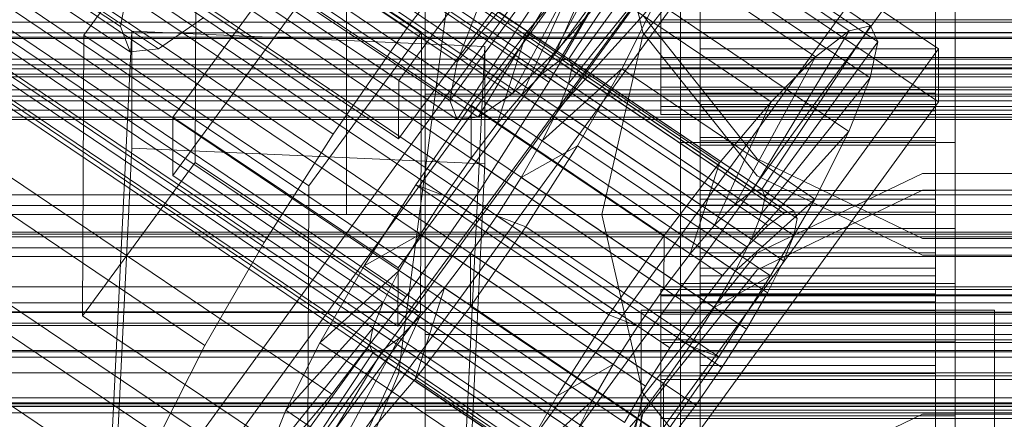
# Model space of a CAD drawing. Header units: millimetres. Extents: x -4738 to 65662, y -68080 to 6847.
# Tile 258 of 656: x -181 to -130, y -34285 to -34265. Entities that reach past the tile are written whole.
import ezdxf

# ---------------------------------------------------------------- set-up
doc = ezdxf.new("R2010")
doc.units = ezdxf.units.MM
for name, color, linetype, lineweight in [('COTAS_O', 1, 'Continuous', 0), ('COTAS_P', 1, 'Continuous', 0), ('frontal_briquetadora', 7, 'Continuous', 0), ('frontal_C01', 7, 'Continuous', 0), ('frontal_C02', 7, 'Continuous', 0), ('frontal_C03', 7, 'Continuous', 0), ('frontal_mezcladora', 7, 'Continuous', 0), ('frontal_secador', 7, 'Continuous', 0)]:
    doc.layers.add(name, color=color, linetype=linetype, lineweight=lineweight)
doc.dimstyles.new('R19_100', dxfattribs={"dimtxt": 250, "dimasz": 150, "dimexe": 150, "dimexo": 80, "dimgap": 100, "dimtad": 1, "dimtih": 1, "dimtoh": 1, "dimdsep": 46, "dimcen": 0.09, "dimadec": 0, "dimazin": 0, "dimtfac": 1, "dimtdec": 4, "dimtofl": 0, "dimtmove": 0, "dimatfit": 3, "dimfxl": 1, "dimtolj": 1, "dimtzin": 0, "dimarcsym": 0})

# ---------------------------------------------------------------- blocks, each defined once
blk = doc.blocks.new('DIM_R31_48')
at = {"layer": 'COTAS_O'}
for p, q in [((-1725, -33700), (-1575, -33655)), ((1725, -33700), (1575, -33655)), ((-1725, -34400), (-1725, -33700)), ((-1725, -33700), (1725, -33700)), ((-1725, -33700), (-1575, -33745)), ((1725, -33700), (1575, -33745)), ((1725, -34400), (1725, -33700))]:
    blk.add_line(p, q, dxfattribs=at)
blk.add_text('3450 O', height=250, dxfattribs=at).set_placement((0, -33600))
blk = doc.blocks.new('DIM_R31_49')
at = {"layer": 'COTAS_P'}
for p, q in [((-150, -32300), (550, -32300)), ((550, -32300), (505, -32450)), ((550, -34900), (550, -32300)), ((550, -32300), (595, -32450)), ((550, -34900), (505, -34750)), ((550, -34900), (595, -34750)), ((-150, -34900), (550, -34900))]:
    blk.add_line(p, q, dxfattribs=at)
blk.add_text('2600 P', height=250, rotation=90, dxfattribs=at).set_placement((450, -33600))
blk = doc.blocks.new('DIM_R31_51')
at = {"layer": 'COTAS_O'}
for p, q in [((-650, -33700), (50, -33700)), ((50, -33700), (5, -33850)), ((50, -34900), (50, -33700)), ((50, -33700), (95, -33850)), ((50, -34900), (5, -34750)), ((50, -34900), (95, -34750)), ((-650, -34900), (50, -34900))]:
    blk.add_line(p, q, dxfattribs=at)
blk.add_text('1200 O', height=250, rotation=90, dxfattribs=at).set_placement((-50, -34300))
blk = doc.blocks.new('DIM_R31_52')
at = {"layer": 'COTAS_O'}
for p, q in [((-650, -34200), (-500, -34155)), ((650, -34200), (500, -34155)), ((-650, -34900), (-650, -34200)), ((-650, -34200), (650, -34200)), ((-650, -34200), (-500, -34245)), ((650, -34200), (500, -34245)), ((650, -34900), (650, -34200))]:
    blk.add_line(p, q, dxfattribs=at)
blk.add_text('1300 O', height=250, dxfattribs=at).set_placement((0, -34100))

msp = doc.modelspace()

# ---------------------------------------------------------------- linework, layer by layer
at = {"layer": 'frontal_briquetadora'}
for p, q in [((-164, -34275), (-164, -34100)), ((-160, -34275), (-160, -34100)), ((-160, -34268.879), (-160, -34249.516)), ((-160, -34268.884), (-160, -34249.527)), ((-160, -34250.459), (-160, -34270.044)), ((-160, -34267.941), (-160, -34253.838)), ((-160, -34254.513), (-160, -34274.379)), ((-160, -34275), (-160, -34255.133)), ((-160, -34275), (-160, -34255.296)), ((-160, -34275), (-160, -34255.545)), ((-160, -34275.621), (-160, -34255.753)), ((-148.92, -34265.737), (-151, -34256.636)), ((-160, -34256.961), (-160, -34272.021)), ((-160, -34275), (-160, -34257.779)), ((-143.094, -34258.582), (-148.92, -34265.888)), ((-160, -34279.956), (-160, -34260.18)), ((-160, -34277.979), (-160, -34260.611)), ((-160, -34261.61), (-160, -34281.116)), ((-160, -34265.027), (-160, -34282.059)), ((-148.92, -34264.86), (-143.094, -34272.168)), ((-148.92, -34265.888), (-151, -34275)), ((-143.093, -34273.035), (-148.92, -34265.737)), ((-160, -34284.973), (-160, -34267.941)), ((-160, -34288.446), (-160, -34268.879)), ((200, -34268.884), (-160, -34268.884)), ((-160, -34288.435), (-160, -34268.884)), ((-160, -34270.044), (-396, -34270.044)), ((-160, -34270.044), (-160, -34289.82)), ((-160, -34272.021), (-160, -34289.389)), ((-143.094, -34272.168), (-134.674, -34276.228)), ((-134.673, -34272.915), (-143.093, -34276.965)), ((-134.673, -34277.085), (-143.093, -34273.035)), ((-125.327, -34272.915), (-134.673, -34272.915)), ((-143.094, -34277.832), (-134.674, -34273.772)), ((-134.674, -34273.772), (-125.326, -34273.772)), ((-160, -34274.379), (-160, -34294.247)), ((-160, -34275), (-396, -34275)), ((-164, -34275), (-160, -34275)), ((200, -34275), (-160, -34275)), ((-160, -34275), (-160, -34294.5)), ((-160, -34275), (-160, -34294.704)), ((-160, -34275), (-160, -34292.221)), ((-160, -34275), (-160, -34294.515)), ((-151, -34275), (-160, -34275)), ((-160, -34275), (-160, -34294.867)), ((-148.92, -34284.112), (-151, -34275)), ((-160, -34295.487), (-160, -34275.621)), ((-134.674, -34276.228), (-125.326, -34276.228)), ((-143.093, -34276.965), (-148.92, -34284.263)), ((-125.327, -34277.085), (-134.673, -34277.085)), ((-160, -34293.039), (-160, -34277.979)), ((-148.92, -34285.14), (-143.094, -34277.832)), ((-160, -34279.956), (-396, -34279.956)), ((-160, -34299.541), (-160, -34279.956)), ((200, -34281.116), (-160, -34281.116)), ((-160, -34281.116), (-160, -34300.517)), ((-160, -34281.121), (-160, -34300.538)), ((-160, -34282.059), (-160, -34296.162)), ((-143.094, -34291.418), (-148.92, -34284.112)), ((-148.92, -34284.263), (-151, -34293.364)), ((-160, -34284.973), (200, -34284.973)), ((-160, -34302.341), (-160, -34284.973)), ((-151, -34294.247), (-148.92, -34285.14)), ((-143.093, -34289.221), (-134.673, -34285.179)), ((-134.673, -34285.179), (-125.327, -34285.179))]:
    msp.add_line(p, q, dxfattribs=at)
at = {"layer": 'frontal_C01'}
for p, q in [((-355.53, -34130.711), (-141.731, -34274.939)), ((-355.017, -34130.587), (-141.218, -34274.815)), ((-354.844, -34130.973), (-141.045, -34275.202)), ((-356.348, -34131.336), (-142.549, -34275.565)), ((-355.022, -34131.843), (-141.224, -34276.072)), ((-357.415, -34132.421), (-143.617, -34276.649)), ((-355.541, -34133.138), (-141.742, -34277.366)), ((-358.659, -34133.89), (-144.861, -34278.119)), ((-356.363, -34134.768), (-142.565, -34278.996)), ((-146.196, -34279.873), (-359.995, -34135.645)), ((-357.434, -34136.624), (-143.635, -34280.852)), ((-361.332, -34137.564), (-147.533, -34281.793)), ((-358.68, -34138.578), (-144.881, -34282.806)), ((-362.578, -34139.518), (-148.779, -34283.747)), ((-360.017, -34140.498), (-146.218, -34284.726)), ((-160.922, -34265.504), (-345.231, -34141.17)), ((-363.648, -34141.374), (-149.85, -34285.602)), ((-361.352, -34142.252), (-147.554, -34286.48)), ((-364.471, -34143.005), (-150.672, -34287.233)), ((-362.596, -34143.721), (-148.798, -34287.95)), ((-364.989, -34144.299), (-151.191, -34288.527)), ((-338.003, -34143.933), (-153.694, -34268.268)), ((-363.664, -34144.806), (-149.865, -34289.034)), ((-365.168, -34145.169), (-151.369, -34289.397)), ((-364.995, -34145.555), (-151.196, -34289.783)), ((-364.482, -34145.431), (-150.683, -34289.659)), ((-349.002, -34146.587), (-164.693, -34270.922)), ((-341.52, -34149.448), (-157.211, -34273.783)), ((-352.519, -34152.103), (-168.21, -34276.437)), ((-345.291, -34154.866), (-160.982, -34279.201)), ((-355.541, -34157.34), (-171.232, -34281.674)), ((-349.061, -34159.817), (-164.752, -34284.152)), ((-357.863, -34161.941), (-173.554, -34286.276)), ((-352.572, -34163.964), (-168.263, -34288.299)), ((-355.584, -34167.025), (-171.275, -34291.359)), ((-172.809, -34288.064), (-145.277, -34250.21)), ((-145.289, -34252.906), (-172.821, -34290.76)), ((-133.809, -34257.946), (-161.341, -34295.801)), ((-172.847, -34296.692), (-145.315, -34258.838)), ((-153.199, -34267.203), (-148.226, -34259.025)), ((-152.686, -34267.079), (-147.143, -34258.764)), ((-148.226, -34259.025), (-138.396, -34265.656)), ((-147.143, -34258.764), (-137.313, -34265.395)), ((-145.315, -34258.838), (-133.847, -34266.574)), ((-152.513, -34267.465), (-146.777, -34259.579)), ((-146.777, -34259.579), (-136.948, -34266.21)), ((-147, -34306.231), (-147, -34260.008)), ((-133, -34260.008), (-133, -34306.231)), ((-161.353, -34298.497), (-133.821, -34260.642)), ((-160.922, -34265.504), (-157.152, -34260.553)), ((-154.017, -34267.828), (-149.953, -34260.345)), ((-149.953, -34260.345), (-140.123, -34266.977)), ((-145.327, -34261.534), (-172.859, -34299.388)), ((-152.692, -34268.335), (-147.155, -34261.415)), ((-147.155, -34261.415), (-137.325, -34268.047)), ((-133.859, -34269.27), (-145.327, -34261.534)), ((-155.085, -34268.913), (-152.207, -34262.635)), ((-152.207, -34262.635), (-154.833, -34265.737)), ((-152.207, -34262.635), (-142.377, -34269.266)), ((-150.672, -34263.031), (-153.694, -34268.268)), ((-147, -34262.704), (-147, -34308.927)), ((-133, -34308.927), (-133, -34262.704)), ((-153.21, -34269.629), (-148.249, -34264.148)), ((-149.985, -34267.59), (-148.249, -34264.148)), ((-148.249, -34264.148), (-138.419, -34270.779)), ((-164.693, -34270.922), (-160.922, -34265.504)), ((-138.396, -34265.656), (-143.369, -34273.834)), ((-137.313, -34265.395), (-142.856, -34273.71)), ((-140.123, -34266.977), (-138.396, -34265.656)), ((-138.396, -34265.656), (-137.313, -34265.395)), ((-137.313, -34265.395), (-136.948, -34266.21)), ((-154.833, -34265.737), (-157.653, -34269.44)), ((-156.329, -34270.382), (-154.833, -34265.737)), ((-154.833, -34265.737), (-145.003, -34272.368)), ((-133.847, -34266.574), (-161.379, -34304.428)), ((-136.948, -34266.21), (-142.683, -34274.096)), ((-136.948, -34266.21), (-137.325, -34268.047)), ((-133.847, -34266.574), (-133.859, -34269.27)), ((-153.199, -34267.203), (-152.686, -34267.079)), ((-142.856, -34273.71), (-152.686, -34267.079)), ((-152.686, -34267.079), (-152.513, -34267.465)), ((-140.123, -34266.977), (-144.188, -34274.46)), ((-142.377, -34269.266), (-140.123, -34266.977)), ((-154.033, -34271.26), (-149.985, -34267.59)), ((-154.017, -34267.828), (-153.199, -34267.203)), ((-143.369, -34273.834), (-153.199, -34267.203)), ((-152.513, -34267.465), (-152.692, -34268.335)), ((-142.683, -34274.096), (-152.513, -34267.465)), ((-152.246, -34271.507), (-149.985, -34267.59)), ((-149.985, -34267.59), (-140.156, -34274.221)), ((-155.085, -34268.913), (-154.017, -34267.828)), ((-144.188, -34274.46), (-154.017, -34267.828)), ((-137.325, -34268.047), (-142.862, -34274.966)), ((-137.325, -34268.047), (-138.419, -34270.779)), ((-153.694, -34268.268), (-157.211, -34273.783)), ((-152.692, -34268.335), (-153.21, -34269.629)), ((-142.862, -34274.966), (-152.692, -34268.335)), ((-147, -34271.332), (-147, -34268.636)), ((-147, -34268.636), (-133, -34268.636)), ((-147, -34314.858), (-147, -34268.636)), ((-133, -34268.636), (-133, -34271.332)), ((-133, -34268.636), (-133, -34314.858)), ((-156.329, -34270.382), (-155.085, -34268.913)), ((-145.255, -34275.544), (-155.085, -34268.913)), ((-146, -34278.819), (-146, -34268.82)), ((-146, -34268.82), (-146, -34269.412)), ((-146, -34268.82), (-134, -34268.82)), ((-146, -34269.522), (-146, -34268.82)), ((-134, -34269.412), (-134, -34268.82)), ((-134, -34268.82), (-134, -34278.819)), ((-134, -34268.82), (-134, -34269.522)), ((-161.391, -34307.125), (-133.859, -34269.27)), ((-157.653, -34269.44), (-160.474, -34273.493)), ((-157.653, -34269.44), (-157.665, -34272.136)), ((-147.823, -34276.071), (-157.653, -34269.44)), ((-153.21, -34269.629), (-154.033, -34271.26)), ((-143.38, -34276.261), (-153.21, -34269.629)), ((-146, -34279.1), (-146, -34269.412)), ((-146, -34269.412), (-146, -34271.259)), ((-146, -34269.412), (-134, -34269.412)), ((-146, -34279.152), (-146, -34269.522)), ((-146, -34269.522), (-134, -34269.522)), ((-146, -34271.471), (-146, -34269.522)), ((-142.377, -34269.266), (-145.255, -34275.544)), ((-145.003, -34272.368), (-142.377, -34269.266)), ((-134, -34271.259), (-134, -34269.412)), ((-134, -34269.412), (-134, -34279.1)), ((-134, -34269.522), (-134, -34279.152)), ((-134, -34269.522), (-134, -34271.471)), ((-157.665, -34272.136), (-156.329, -34270.382)), ((-146.499, -34277.013), (-156.329, -34270.382)), ((-168.21, -34276.437), (-164.693, -34270.922)), ((-138.419, -34270.779), (-143.38, -34276.261)), ((-138.419, -34270.779), (-140.156, -34274.221)), ((-154.033, -34271.26), (-155.103, -34273.116)), ((-155.103, -34273.116), (-152.246, -34271.507)), ((-154.877, -34275.633), (-152.246, -34271.507)), ((-144.203, -34277.891), (-154.033, -34271.26)), ((-152.246, -34271.507), (-142.416, -34278.139)), ((-133, -34271.332), (-147, -34271.332)), ((-147, -34271.332), (-147, -34317.555)), ((-146, -34279.974), (-146, -34271.259)), ((-146, -34271.259), (-146, -34274.234)), ((-146, -34271.259), (-134, -34271.259)), ((-146, -34280.075), (-146, -34271.471)), ((-146, -34271.471), (-134, -34271.471)), ((-146, -34274.535), (-146, -34271.471)), ((-134, -34274.234), (-134, -34271.259)), ((-134, -34271.259), (-134, -34279.974)), ((-134, -34271.471), (-134, -34280.075)), ((-134, -34271.471), (-134, -34274.535)), ((-133, -34317.555), (-133, -34271.332)), ((-159.001, -34274.056), (-157.665, -34272.136)), ((-157.665, -34272.136), (-147.835, -34278.768)), ((-147.823, -34276.071), (-145.003, -34272.368)), ((-145.003, -34272.368), (-146.499, -34277.013)), ((-155.103, -34273.116), (-156.35, -34275.07)), ((-145.274, -34279.747), (-155.103, -34273.116)), ((-160.474, -34273.493), (-163.105, -34277.619)), ((-159.001, -34274.056), (-160.474, -34273.493)), ((-160.474, -34273.493), (-150.644, -34280.124)), ((-142.856, -34273.71), (-143.369, -34273.834)), ((-142.683, -34274.096), (-142.856, -34273.71)), ((-157.211, -34273.783), (-160.982, -34279.201)), ((-160.247, -34276.01), (-159.001, -34274.056)), ((-149.171, -34280.687), (-159.001, -34274.056)), ((-140.156, -34274.221), (-144.203, -34277.891)), ((-143.369, -34273.834), (-144.188, -34274.46)), ((-142.862, -34274.966), (-142.683, -34274.096)), ((-140.156, -34274.221), (-142.416, -34278.139)), ((-146, -34281.384), (-146, -34274.234)), ((-146, -34274.234), (-146, -34278.135)), ((-146, -34274.234), (-134, -34274.234)), ((-146, -34281.526), (-146, -34274.535)), ((-146, -34274.535), (-134, -34274.535)), ((-146, -34278.503), (-146, -34274.535)), ((-144.188, -34274.46), (-145.255, -34275.544)), ((-134, -34278.135), (-134, -34274.234)), ((-134, -34274.234), (-134, -34281.384)), ((-134, -34274.535), (-134, -34281.526)), ((-134, -34274.535), (-134, -34278.503)), ((-156.35, -34275.07), (-157.686, -34276.99)), ((-156.35, -34275.07), (-154.877, -34275.633)), ((-146.52, -34281.701), (-156.35, -34275.07)), ((-143.38, -34276.261), (-142.862, -34274.966)), ((-142.549, -34275.565), (-141.731, -34274.939)), ((-141.731, -34274.939), (-141.218, -34274.815)), ((-141.045, -34275.202), (-141.224, -34276.072)), ((-141.218, -34274.815), (-141.045, -34275.202)), ((-157.698, -34279.686), (-154.877, -34275.633)), ((-154.877, -34275.633), (-145.047, -34282.264)), ((-145.255, -34275.544), (-146.499, -34277.013)), ((-143.617, -34276.649), (-142.549, -34275.565)), ((-160.247, -34276.01), (-163.105, -34277.619)), ((-161.318, -34277.866), (-160.247, -34276.01)), ((-150.417, -34282.642), (-160.247, -34276.01)), ((-150.644, -34280.124), (-147.823, -34276.071)), ((-147.835, -34278.768), (-147.823, -34276.071)), ((-141.224, -34276.072), (-141.742, -34277.366)), ((-171.232, -34281.674), (-168.21, -34276.437)), ((-144.861, -34278.119), (-143.617, -34276.649)), ((-144.203, -34277.891), (-143.38, -34276.261)), ((-157.686, -34276.99), (-159.022, -34278.744)), ((-157.686, -34276.99), (-157.698, -34279.686)), ((-147.856, -34283.621), (-157.686, -34276.99)), ((-146.499, -34277.013), (-147.835, -34278.768)), ((-163.105, -34277.619), (-165.365, -34281.536)), ((-163.105, -34277.619), (-153.275, -34284.25)), ((-141.742, -34277.366), (-142.565, -34278.996)), ((-161.318, -34277.866), (-165.365, -34281.536)), ((-162.14, -34279.497), (-161.318, -34277.866)), ((-151.488, -34284.497), (-161.318, -34277.866)), ((-146.196, -34279.873), (-144.861, -34278.119)), ((-146, -34283.232), (-146, -34278.135)), ((-146, -34278.135), (-146, -34282.696)), ((-146, -34278.135), (-134, -34278.135)), ((-145.274, -34279.747), (-144.203, -34277.891)), ((-142.416, -34278.139), (-145.274, -34279.747)), ((-142.416, -34278.139), (-145.047, -34282.264)), ((-134, -34282.696), (-134, -34278.135)), ((-134, -34278.135), (-134, -34283.232)), ((-146, -34283.406), (-146, -34278.503)), ((-146, -34278.503), (-134, -34278.503)), ((-146, -34283.107), (-146, -34278.503)), ((-134, -34278.503), (-134, -34283.406)), ((-134, -34278.503), (-134, -34283.107)), ((-160.982, -34279.201), (-164.752, -34284.152)), ((-159.022, -34278.744), (-160.518, -34283.389)), ((-159.022, -34278.744), (-160.266, -34280.213)), ((-149.192, -34285.375), (-159.022, -34278.744)), ((-147.835, -34278.768), (-149.171, -34280.687)), ((-148, -34279.152), (-148, -34278.819)), ((-148, -34278.819), (-148, -34279.1)), ((-148, -34278.819), (148, -34278.819)), ((-148, -34279.1), (-148, -34279.974)), ((-148, -34279.1), (148, -34279.1)), ((-148, -34280.075), (-148, -34279.152)), ((-148, -34279.152), (148, -34279.152)), ((-146, -34279.1), (-146, -34278.819)), ((-134, -34278.819), (-146, -34278.819)), ((-146, -34278.819), (-146, -34279.152)), ((-146, -34279.974), (-146, -34279.1)), ((-134, -34279.1), (-146, -34279.1)), ((-134, -34279.152), (-146, -34279.152)), ((-146, -34279.152), (-146, -34280.075)), ((-142.565, -34278.996), (-143.635, -34280.852)), ((-134, -34278.819), (-134, -34279.1)), ((-134, -34279.152), (-134, -34278.819)), ((-134, -34279.1), (-134, -34279.974)), ((-134, -34280.075), (-134, -34279.152)), ((-162.14, -34279.497), (-167.102, -34284.978)), ((-162.659, -34280.791), (-162.14, -34279.497)), ((-152.311, -34286.128), (-162.14, -34279.497)), ((-160.518, -34283.389), (-157.698, -34279.686)), ((-157.698, -34279.686), (-147.868, -34286.317)), ((-160.266, -34280.213), (-163.144, -34286.491)), ((-160.266, -34280.213), (-161.333, -34281.298)), ((-150.436, -34286.844), (-160.266, -34280.213)), ((-153.275, -34284.25), (-150.644, -34280.124)), ((-150.644, -34280.124), (-149.171, -34280.687)), ((-148, -34279.974), (-148, -34281.384)), ((-148, -34279.974), (148, -34279.974)), ((-148, -34281.526), (-148, -34280.075)), ((-148, -34280.075), (148, -34280.075)), ((-147.533, -34281.793), (-146.196, -34279.873)), ((-146.52, -34281.701), (-145.274, -34279.747)), ((-146, -34281.384), (-146, -34279.974)), ((-134, -34279.974), (-146, -34279.974)), ((-134, -34280.075), (-146, -34280.075)), ((-146, -34280.075), (-146, -34281.526)), ((-134, -34279.974), (-134, -34281.384)), ((-134, -34281.526), (-134, -34280.075)), ((-149.171, -34280.687), (-150.417, -34282.642)), ((-162.659, -34280.791), (-168.196, -34287.711)), ((-162.837, -34281.661), (-162.659, -34280.791)), ((-152.829, -34287.422), (-162.659, -34280.791)), ((-143.635, -34280.852), (-144.881, -34282.806)), ((-173.554, -34286.276), (-171.232, -34281.674)), ((-162.837, -34281.661), (-168.573, -34289.547)), ((-165.365, -34281.536), (-167.102, -34284.978)), ((-161.333, -34281.298), (-165.397, -34288.781)), ((-165.365, -34281.536), (-155.535, -34288.167)), ((-162.664, -34282.047), (-162.837, -34281.661)), ((-153.008, -34288.292), (-162.837, -34281.661)), ((-161.333, -34281.298), (-162.151, -34281.923)), ((-151.503, -34287.929), (-161.333, -34281.298)), ((-148, -34281.384), (-148, -34283.232)), ((-148, -34281.384), (148, -34281.384)), ((-148, -34283.406), (-148, -34281.526)), ((-148, -34281.526), (148, -34281.526)), ((-147.856, -34283.621), (-146.52, -34281.701)), ((-145.047, -34282.264), (-146.52, -34281.701)), ((-146, -34283.232), (-146, -34281.384)), ((-134, -34281.384), (-146, -34281.384)), ((-134, -34281.526), (-146, -34281.526)), ((-146, -34281.526), (-146, -34283.406)), ((-134, -34281.384), (-134, -34283.232)), ((-134, -34283.406), (-134, -34281.526)), ((-162.664, -34282.047), (-168.208, -34290.362)), ((-162.151, -34281.923), (-167.125, -34290.101)), ((-162.151, -34281.923), (-162.664, -34282.047)), ((-152.835, -34288.678), (-162.664, -34282.047)), ((-152.321, -34288.554), (-162.151, -34281.923)), ((-148.779, -34283.747), (-147.533, -34281.793)), ((-153.275, -34284.25), (-150.417, -34282.642)), ((-150.417, -34282.642), (-151.488, -34284.497)), ((-145.047, -34282.264), (-147.868, -34286.317)), ((-146, -34282.696), (-146, -34285.392)), ((-134, -34282.696), (-146, -34282.696)), ((-146, -34282.696), (-146, -34287.606)), ((-134, -34285.392), (-134, -34282.696)), ((-134, -34287.606), (-134, -34282.696)), ((-148, -34283.232), (-148, -34285.392)), ((-148, -34283.232), (148, -34283.232)), ((-144.881, -34282.806), (-146.218, -34284.726)), ((-146, -34285.587), (-146, -34283.107)), ((-146, -34283.107), (-134, -34283.107)), ((-146, -34288.031), (-146, -34283.107)), ((-146, -34285.392), (-146, -34283.232)), ((-134, -34283.232), (-146, -34283.232)), ((-134, -34283.107), (-134, -34285.587)), ((-134, -34283.107), (-134, -34288.031)), ((-134, -34283.232), (-134, -34285.392)), ((-163.144, -34286.491), (-160.518, -34283.389)), ((-160.518, -34283.389), (-150.688, -34290.02)), ((-149.85, -34285.602), (-148.779, -34283.747)), ((-149.192, -34285.375), (-147.856, -34283.621)), ((-148, -34285.587), (-148, -34283.406)), ((-148, -34283.406), (148, -34283.406)), ((-147.868, -34286.317), (-147.856, -34283.621)), ((-134, -34283.406), (-146, -34283.406)), ((-146, -34283.406), (-146, -34285.587)), ((-134, -34285.587), (-134, -34283.406)), ((-164.752, -34284.152), (-168.263, -34288.299)), ((-155.535, -34288.167), (-153.275, -34284.25)), ((-155.535, -34288.167), (-151.488, -34284.497)), ((-151.488, -34284.497), (-152.311, -34286.128)), ((-146.218, -34284.726), (-147.554, -34286.48)), ((-167.102, -34284.978), (-168.196, -34287.711)), ((-167.102, -34284.978), (-157.272, -34291.609)), ((-150.688, -34290.02), (-149.192, -34285.375)), ((-150.436, -34286.844), (-149.192, -34285.375)), ((-148, -34285.392), (-148, -34287.718)), ((148, -34285.392), (-148, -34285.392)), ((-146, -34285.392), (-134, -34285.392)), ((-146, -34287.718), (-146, -34285.392)), ((-134, -34285.392), (-134, -34287.718))]:
    msp.add_line(p, q, dxfattribs=at)
at = {"layer": 'frontal_C02'}
for p, q in [((-359.83, -34142.184), (-175.521, -34265.438)), ((-357.893, -34143.309), (-173.584, -34266.564)), ((-359.341, -34143.467), (-175.032, -34266.721)), ((-133.809, -34230.657), (-161.341, -34268.179)), ((-172.847, -34270.048), (-145.315, -34232.525)), ((-147, -34278.518), (-147, -34232.699)), ((-133, -34232.699), (-133, -34278.518)), ((-161.353, -34271.16), (-133.821, -34233.637)), ((-145.327, -34235.506), (-172.859, -34273.028)), ((-147, -34235.68), (-147, -34281.498)), ((-133, -34281.498), (-133, -34235.68)), ((-133.847, -34240.194), (-161.379, -34277.717)), ((-147, -34288.055), (-147, -34242.237)), ((-133, -34242.237), (-133, -34288.055)), ((-161.391, -34280.697), (-133.859, -34243.175)), ((-147, -34245.217), (-147, -34291.036)), ((-133, -34291.036), (-133, -34245.217)), ((-177.394, -34265.87), (-171.658, -34258.052)), ((-171.715, -34272.359), (-171.658, -34258.052)), ((-171.658, -34258.052), (-160.19, -34265.722)), ((-163.144, -34260.105), (-153.314, -34266.678)), ((-161.341, -34268.179), (-172.809, -34260.51)), ((-168.196, -34260.655), (-158.366, -34267.228)), ((-158.366, -34267.228), (-152.829, -34260.449)), ((-153.314, -34266.678), (-150.436, -34260.188)), ((-158.743, -34269.2), (-153.008, -34261.383)), ((-155.567, -34268.854), (-151.503, -34261.219)), ((-158.378, -34270.16), (-152.835, -34261.838)), ((-157.295, -34270.042), (-152.321, -34261.782)), ((-146, -34266.576), (-146, -34261.689)), ((-134, -34261.689), (-134, -34266.576)), ((-168.573, -34262.627), (-158.743, -34269.2)), ((-165.397, -34262.281), (-155.567, -34268.854)), ((-175.521, -34265.438), (-175.016, -34262.802)), ((-148, -34262.885), (-148, -34265.091)), ((-146, -34265.091), (-146, -34262.885)), ((-134, -34262.885), (-134, -34265.091)), ((-172.821, -34263.491), (-161.353, -34271.16)), ((-168.208, -34263.586), (-158.378, -34270.16)), ((-167.125, -34263.468), (-157.295, -34270.042)), ((-150.688, -34263.662), (-153.314, -34266.678)), ((-148, -34265.728), (-148, -34263.595)), ((-146, -34263.595), (-146, -34266.576)), ((-146, -34263.595), (-146, -34265.728)), ((-134, -34266.576), (-134, -34263.595)), ((-134, -34265.728), (-134, -34263.595)), ((-158.366, -34267.228), (-157.272, -34264.379)), ((-171.275, -34264.976), (-173.584, -34266.564)), ((-148, -34265.091), (-148, -34267.012)), ((-148, -34265.091), (148, -34265.091)), ((-146, -34265.077), (-146, -34269.733)), ((-146, -34267.012), (-146, -34265.091)), ((-146, -34265.091), (-146, -34269.733)), ((-134, -34265.091), (-146, -34265.091)), ((-134, -34269.733), (-134, -34265.077)), ((-134, -34269.733), (-134, -34265.091)), ((-134, -34265.091), (-134, -34267.012)), ((-177.811, -34324.929), (-174.943, -34265.663)), ((-175.032, -34266.721), (-175.521, -34265.438)), ((-174.943, -34271.625), (-174.943, -34265.663)), ((-174.943, -34265.663), (-156.962, -34266.456)), ((-177.394, -34265.87), (-177.451, -34280.176)), ((-165.926, -34273.539), (-177.394, -34265.87)), ((-160.19, -34265.722), (-165.926, -34273.539)), ((-160.19, -34265.722), (-160.247, -34280.028)), ((-148, -34267.532), (-148, -34265.728)), ((-148, -34265.728), (148, -34265.728)), ((-146, -34265.728), (-146, -34271.077)), ((-134, -34265.728), (-146, -34265.728)), ((-146, -34265.728), (-146, -34267.532)), ((-134, -34271.077), (-134, -34265.728)), ((-134, -34267.532), (-134, -34265.728)), ((-173.584, -34266.564), (-175.032, -34266.721)), ((-156.962, -34266.456), (-159.83, -34325.721)), ((-156.962, -34266.456), (-156.962, -34272.418)), ((-153.314, -34266.678), (-155.567, -34268.854)), ((-146, -34266.576), (-134, -34266.576)), ((-146, -34271.077), (-146, -34266.576)), ((-134, -34266.576), (-134, -34271.077)), ((-148, -34267.012), (-148, -34268.517)), ((-148, -34267.012), (148, -34267.012)), ((-146, -34268.517), (-146, -34267.012)), ((-146, -34267.012), (-146, -34273.788)), ((-134, -34267.012), (-146, -34267.012)), ((-134, -34273.788), (-134, -34267.012)), ((-134, -34267.012), (-134, -34268.517)), ((450, -34267.581), (-450, -34267.581)), ((-158.743, -34269.2), (-158.366, -34267.228)), ((-148, -34268.885), (-148, -34267.532)), ((-148, -34267.532), (148, -34267.532)), ((-146, -34267.532), (-146, -34274.886)), ((-134, -34267.532), (-146, -34267.532)), ((-146, -34267.532), (-146, -34268.885)), ((-134, -34274.886), (-134, -34267.532)), ((-134, -34268.885), (-134, -34267.532)), ((-161.353, -34271.16), (-161.341, -34268.179)), ((-148, -34268.517), (-148, -34269.504)), ((-148, -34268.517), (148, -34268.517)), ((-146, -34269.504), (-146, -34268.517)), ((-146, -34268.517), (-146, -34276.966)), ((-134, -34268.517), (-146, -34268.517)), ((-134, -34276.966), (-134, -34268.517)), ((-134, -34268.517), (-134, -34269.504)), ((-158.378, -34270.16), (-158.743, -34269.2)), ((-155.567, -34268.854), (-157.295, -34270.042)), ((-148, -34269.694), (-148, -34268.885)), ((-148, -34268.885), (148, -34268.885)), ((-146, -34268.885), (-146, -34277.742)), ((-134, -34268.885), (-146, -34268.885)), ((-146, -34268.885), (-146, -34269.694)), ((-134, -34277.742), (-134, -34268.885)), ((-134, -34269.694), (-134, -34268.885)), ((-148, -34269.504), (-148, -34269.906)), ((-148, -34269.504), (148, -34269.504)), ((-148, -34269.906), (-148, -34269.694)), ((-148, -34269.694), (148, -34269.694)), ((-146, -34269.906), (-146, -34269.504)), ((-146, -34269.504), (-146, -34279.049)), ((-134, -34269.504), (-146, -34269.504)), ((-146, -34269.694), (-146, -34279.451)), ((-134, -34269.694), (-146, -34269.694)), ((-146, -34269.694), (-146, -34269.906)), ((-134, -34279.049), (-134, -34269.504)), ((-134, -34269.504), (-134, -34269.906)), ((-134, -34279.451), (-134, -34269.694)), ((-134, -34269.906), (-134, -34269.694)), ((-172.847, -34270.048), (-172.859, -34273.028)), ((-161.379, -34277.717), (-172.847, -34270.048)), ((-157.295, -34270.042), (-158.378, -34270.16)), ((-148, -34269.906), (148, -34269.906)), ((-146, -34269.733), (-146, -34273.788)), ((-146, -34269.733), (-134, -34269.733)), ((-146, -34269.906), (-146, -34279.897)), ((-134, -34269.906), (-146, -34269.906)), ((-134, -34273.788), (-134, -34269.733)), ((-134, -34279.897), (-134, -34269.906)), ((-146, -34271.077), (-134, -34271.077)), ((-146, -34274.886), (-146, -34271.077)), ((-134, -34271.077), (-134, -34274.886)), ((-177.811, -34330.891), (-174.943, -34271.625)), ((-156.962, -34272.418), (-174.943, -34271.625)), ((-171.715, -34272.359), (-177.451, -34280.176)), ((-160.247, -34280.028), (-171.715, -34272.359)), ((-159.83, -34331.684), (-156.962, -34272.418)), ((-172.859, -34273.028), (-161.391, -34280.697)), ((-165.983, -34287.845), (-165.926, -34273.539)), ((-146, -34273.788), (-146, -34276.966)), ((-146, -34273.788), (-134, -34273.788)), ((-134, -34276.966), (-134, -34273.788)), ((-146, -34274.886), (-134, -34274.886)), ((-146, -34277.742), (-146, -34274.886)), ((-134, -34274.886), (-134, -34277.742)), ((-147, -34290.021), (-147, -34275.714)), ((-147, -34275.714), (-133, -34275.714)), ((-147, -34285.26), (-147, -34275.714)), ((-133, -34275.714), (-133, -34290.021)), ((-133, -34275.714), (-133, -34285.26)), ((-146, -34276.966), (-146, -34279.049)), ((-146, -34276.966), (-134, -34276.966)), ((-134, -34279.049), (-134, -34276.966)), ((-161.391, -34280.697), (-161.379, -34277.717)), ((-146, -34277.742), (-134, -34277.742)), ((-146, -34279.451), (-146, -34277.742)), ((-134, -34277.742), (-134, -34279.451)), ((-133, -34278.518), (-147, -34278.518)), ((-147, -34278.518), (-147, -34281.498)), ((-133, -34281.498), (-133, -34278.518)), ((-146, -34279.049), (-146, -34279.897)), ((-146, -34279.049), (-134, -34279.049)), ((-134, -34279.897), (-134, -34279.049)), ((-450, -34279.503), (450, -34279.503)), ((-146, -34279.451), (-134, -34279.451)), ((-146, -34279.897), (-146, -34279.451)), ((-134, -34279.451), (-134, -34279.897)), ((-177.451, -34280.176), (-165.983, -34287.845)), ((-165.983, -34287.845), (-160.247, -34280.028)), ((-149, -34285.848), (-149, -34279.887)), ((-149, -34279.887), (-131, -34279.887)), ((-149, -34325.324), (-149, -34279.887)), ((-146, -34279.897), (-134, -34279.897)), ((-131, -34279.887), (-131, -34285.848)), ((-131, -34279.887), (-131, -34325.324)), ((-147, -34281.498), (-133, -34281.498)), ((-559, -34284.761), (559, -34284.761)), ((-133, -34285.26), (-147, -34285.26)), ((-147, -34285.26), (-147, -34299.566)), ((-133, -34299.566), (-133, -34285.26))]:
    msp.add_line(p, q, dxfattribs=at)
at = {"layer": 'frontal_C03'}
for p, q in [((1250, -34265.212), (-1250, -34265.212)), ((1250, -34265.753), (-1250, -34265.753)), ((-1250, -34265.976), (1250, -34265.976)), ((1250, -34266.047), (-1250, -34266.047)), ((1250, -34267.099), (-1250, -34267.099)), ((1250, -34267.863), (-1250, -34267.863)), ((1250, -34268.657), (-1250, -34268.657)), ((1250, -34268.974), (-1250, -34268.974)), ((1250, -34269.213), (-1250, -34269.213)), ((-1579, -34270.165), (1579, -34270.165)), ((1250, -34270.05), (-1250, -34270.05)), ((1250, -34275.899), (-1250, -34275.899)), ((1250, -34277.153), (-1250, -34277.153)), ((1496, -34280.547), (-1496, -34280.547)), ((1496, -34280.664), (-1496, -34280.664)), ((1496, -34281.93), (-1496, -34281.93)), ((1496, -34282.265), (-1496, -34282.265)), ((1496, -34284.605), (-1496, -34284.605)), ((1496, -34285.106), (-1496, -34285.106)), ((-1250, -34284.794), (1250, -34284.794))]:
    msp.add_line(p, q, dxfattribs=at)
at = {"layer": 'frontal_mezcladora'}
for p, q in [((-157, -34250), (-161.361, -34283.129)), ((-161.361, -34283.129), (-174.149, -34314))]:
    msp.add_line(p, q, dxfattribs=at)
at = {"layer": 'frontal_secador'}
for p, q in [((1250, -34267.382), (-1250, -34267.382)), ((-1250, -34268), (1250, -34268)), ((1250, -34269.689), (-1250, -34269.689)), ((1250, -34274), (-1250, -34274)), ((1250, -34274.545), (-1250, -34274.545)), ((1250, -34276), (-1250, -34276)), ((1250, -34276.144), (-1250, -34276.144)), ((1250, -34276.709), (-1250, -34276.709)), ((1250, -34278.686), (-1250, -34278.686)), ((1250, -34280), (-1250, -34280)), ((1320, -34282), (-1320, -34282)), ((1250, -34282), (-1250, -34282)), ((1320, -34282.273), (-1320, -34282.273)), ((1320, -34283.072), (-1320, -34283.072)), ((1320, -34284.343), (-1320, -34284.343)), ((1250, -34284.651), (-1250, -34284.651))]:
    msp.add_line(p, q, dxfattribs=at)

# ---------------------------------------------------------------- dimensions: what is measured, and where the dimension line sits
at = {"layer": 'COTAS_O'}
for p1, p2, distance, picture, middle in [((-650, -34900), (-650, -33700), -700, 'DIM_R31_51', (50, -34300)), ((-1725, -34400), (1725, -34400), 700, 'DIM_R31_48', (0, -33700)), ((-650, -34900), (650, -34900), 700, 'DIM_R31_52', (0, -34200))]:
    dim = msp.add_aligned_dim(p1=p1, p2=p2, distance=distance, text='<> O', dimstyle='R19_100', dxfattribs=at)
    dim.commit()
    dim.dimension.update_dxf_attribs({"geometry": picture, "text_midpoint": middle})
at = {"layer": 'COTAS_P'}
dim = msp.add_aligned_dim(p1=(-150, -34900), p2=(-150, -32300), distance=-700, text='<> P', dimstyle='R19_100', dxfattribs=at)
dim.commit()
dim.dimension.update_dxf_attribs({"geometry": 'DIM_R31_49', "text_midpoint": (550, -33600)})

doc.saveas('drawing.dxf')
